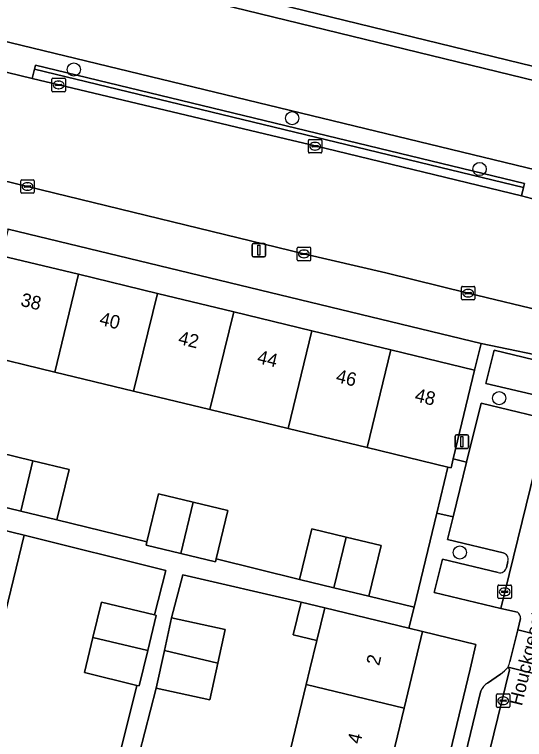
# Model space of a CAD drawing. Extents: x 162803 to 163818, y 381639 to 382475.
# Drawn here: x 163350.8 to 163388.5, y 382244.8 to 382298.5 of the extents above; entities that cross this region are included whole.
import ezdxf

# ---------------------------------------------------------------- set-up
doc = ezdxf.new("R2010")
doc.units = 0
for name, color, linetype in [('IMGEO_Boom', 7, 'Continuous'), ('IMGEO_Erf', 7, 'Continuous'), ('IMGEO_Groenvoorziening', 7, 'Continuous'), ('IMGEO_Haag', 7, 'Continuous'), ('IMGEO_Kolk', 7, 'Continuous'), ('IMGEO_Lichtmast', 7, 'Continuous'), ('IMGEO_Muur', 7, 'Continuous'), ('IMGEO_Oever', 7, 'Continuous'), ('IMGEO_Openbare_ruimte_label', 7, 'Continuous'), ('IMGEO_Pand', 7, 'Continuous'), ('IMGEO_Pand_nummerreeks', 7, 'Continuous'), ('IMGEO_Parkeervlak_open', 7, 'Continuous'), ('IMGEO_Rijbaan_lokaal_gesloten', 7, 'Continuous'), ('IMGEO_Rijbaan_lokaal_open', 7, 'Continuous'), ('IMGEO_Voetpad_open', 7, 'Continuous'), ('IMGEO_Waterloop', 7, 'Continuous')]:
    doc.layers.add(name, color=color, linetype=linetype)

msp = doc.modelspace()

# ---------------------------------------------------------------- linework, layer by layer
at = {"layer": 'IMGEO_Boom'}
for centre in [(163355.197, 382294.391), (163371.351, 382290.786), (163385.22, 382287.025), (163386.664, 382270.064), (163383.761, 382258.631)]:
    msp.add_circle(centre, 0.489, dxfattribs=at)
at = {"layer": 'IMGEO_Erf'}
msp.add_lwpolyline([(163385.343, 382274.108), (163350.348, 382282.582), (163349.857, 382280.609), (163355.549, 382279.231), (163361.386, 382277.817), (163367.026, 382276.452), (163372.818, 382275.049), (163378.653, 382273.636), (163384.852, 382272.135)], close=True, dxfattribs=at)
for points in [[(163349.625, 382266.04), (163352.175, 382265.419), (163354.853, 382264.767), (163353.947, 382261.045), (163360.607, 382259.413), (163361.469, 382262.974), (163364.033, 382262.354), (163366.597, 382261.733), (163365.731, 382258.157), (163371.902, 382256.645), (163372.816, 382260.396), (163375.347, 382259.78), (163377.948, 382259.146), (163377.037, 382255.394), (163380.374, 382254.594), (163382.062, 382261.539), (163382.868, 382264.95), (163376.89, 382266.397), (163371.056, 382267.81), (163365.264, 382269.212), (163359.623, 382270.578), (163353.786, 382271.992), (163348.115, 382273.365)], [(163358.281, 382242.443), (163359.868, 382248.795), (163355.975, 382249.741), (163356.609, 382252.353), (163357.244, 382254.965), (163361.172, 382254.011), (163361.998, 382257.313), (163351.528, 382259.924), (163350.141, 382254.217), (163349.116, 382250), (163348.711, 382248.335), (163347.306, 382242.552)], [(163370.91, 382242.725), (163372.388, 382248.857), (163372.664, 382250), (163373.174, 382252.114), (163371.433, 382252.534), (163372.02, 382254.963), (163363.258, 382256.98), (163362.432, 382253.792), (163366.405, 382252.922), (163365.859, 382250.432), (163365.265, 382247.72), (163361.293, 382248.59), (163359.617, 382242.069)], [(163370.239, 382190.68), (163384.512, 382250), (163384.952, 382251.829), (163380.999, 382252.795), (163380.328, 382250), (163379.634, 382247.109), (163378.161, 382240.975), (163376.819, 382235.386), (163375.465, 382229.749), (163374.028, 382223.766), (163372.639, 382217.978), (163371.345, 382212.591), (163369.955, 382206.804), (163368.543, 382200.923), (163367.167, 382195.192), (163365.667, 382188.945), (163368.466, 382188.219)]]:
    msp.add_lwpolyline(points, dxfattribs=at)
at = {"layer": 'IMGEO_Groenvoorziening'}
for points in [[(163515.133, 382262.867), (163499.763, 382266.618), (163321.09, 382310.224), (163319.582, 382303.902), (163454.527, 382271.183), (163458.099, 382270.32), (163491.12, 382262.359), (163491.787, 382265.222), (163493.656, 382264.792), (163493.735, 382265.193), (163496.366, 382264.565), (163495.735, 382261.997), (163495.875, 382261.967), (163495.717, 382261.249), (163500, 382260.217), (163509.232, 382257.991), (163509.794, 382260.051), (163514.145, 382258.863)], [(163388.463, 382285.657), (163388.534, 382285.949), (163352.363, 382294.719), (163352.293, 382294.427)], [(163388.463, 382285.657), (163352.293, 382294.427), (163352.124, 382293.728), (163354.078, 382293.252), (163370.856, 382289.256), (163373.046, 382288.743), (163388.331, 382285.029)]]:
    msp.add_lwpolyline(points, close=True, dxfattribs=at)
for points in [[(163454.527, 382271.183), (163319.582, 382303.902)], [(163318.849, 382302.536), (163336.838, 382298.175), (163336.674, 382297.489), (163341.045, 382296.425), (163341.213, 382297.116), (163346.073, 382295.939), (163345.905, 382295.242), (163352.124, 382293.728), (163352.293, 382294.427), (163352.363, 382294.719), (163388.534, 382285.949), (163388.463, 382285.657), (163388.331, 382285.029), (163389.05, 382284.854), (163394.36, 382283.564), (163394.518, 382284.21), (163399.86, 382282.905), (163399.704, 382282.265), (163405.051, 382280.966), (163405.534, 382280.849), (163405.689, 382281.481), (163438.113, 382273.619)]]:
    msp.add_lwpolyline(points, dxfattribs=at)
at = {"layer": 'IMGEO_Haag'}
msp.add_lwpolyline([(163388.463, 382285.657), (163352.293, 382294.427), (163352.124, 382293.728), (163354.078, 382293.252), (163370.856, 382289.256), (163373.046, 382288.743), (163388.331, 382285.029)], close=True, dxfattribs=at)
at = {"layer": 'IMGEO_Kolk'}
for p, q in [((163353.577, 382292.826), (163353.577, 382293.678)), ((163353.652, 382293.752), (163354.504, 382293.752)), ((163354.578, 382293.678), (163354.578, 382292.826)), ((163353.836, 382293.246), (163353.836, 382293.258)), ((163354.274, 382293.209), (163353.876, 382293.209)), ((163353.879, 382293.295), (163354.277, 382293.295)), ((163354.065, 382293.532), (163354.09, 382293.532)), ((163354.32, 382293.258), (163354.32, 382293.246)), ((163354.504, 382292.752), (163353.652, 382292.752)), ((163354.088, 382292.972), (163354.063, 382292.972)), ((163372.549, 382288.287), (163372.549, 382289.139)), ((163372.624, 382289.213), (163373.476, 382289.213)), ((163372.851, 382288.756), (163373.249, 382288.756)), ((163373.037, 382288.993), (163373.062, 382288.993)), ((163373.55, 382289.139), (163373.55, 382288.287)), ((163373.476, 382288.213), (163372.624, 382288.213)), ((163372.808, 382288.707), (163372.808, 382288.719)), ((163373.246, 382288.67), (163372.848, 382288.67)), ((163373.06, 382288.433), (163373.035, 382288.433)), ((163373.292, 382288.719), (163373.292, 382288.707)), ((163351.268, 382285.305), (163351.268, 382286.157)), ((163351.343, 382286.231), (163352.195, 382286.231)), ((163352.269, 382286.157), (163352.269, 382285.305)), ((163351.527, 382285.725), (163351.527, 382285.737)), ((163351.965, 382285.688), (163351.567, 382285.688)), ((163351.57, 382285.774), (163351.968, 382285.774)), ((163351.756, 382286.011), (163351.781, 382286.011)), ((163352.011, 382285.737), (163352.011, 382285.725)), ((163352.195, 382285.231), (163351.343, 382285.231)), ((163351.779, 382285.451), (163351.754, 382285.451)), ((163371.795, 382281.24), (163372.647, 382281.24)), ((163371.72, 382280.314), (163371.72, 382281.166)), ((163371.979, 382280.734), (163371.979, 382280.746)), ((163372.417, 382280.697), (163372.019, 382280.697)), ((163372.022, 382280.783), (163372.42, 382280.783)), ((163372.208, 382281.02), (163372.233, 382281.02)), ((163372.463, 382280.746), (163372.463, 382280.734)), ((163372.721, 382281.166), (163372.721, 382280.314)), ((163372.647, 382280.24), (163371.795, 382280.24)), ((163372.231, 382280.46), (163372.206, 382280.46)), ((163383.874, 382277.412), (163383.874, 382278.264)), ((163383.949, 382278.338), (163384.801, 382278.338)), ((163384.362, 382278.118), (163384.387, 382278.118)), ((163384.875, 382278.264), (163384.875, 382277.412)), ((163384.133, 382277.832), (163384.133, 382277.844)), ((163384.571, 382277.795), (163384.173, 382277.795)), ((163384.176, 382277.881), (163384.574, 382277.881)), ((163384.385, 382277.558), (163384.36, 382277.558)), ((163384.617, 382277.844), (163384.617, 382277.832)), ((163384.801, 382277.338), (163383.949, 382277.338)), ((163386.578, 382255.3), (163386.578, 382256.152)), ((163386.653, 382256.226), (163387.505, 382256.226)), ((163387.066, 382256.006), (163387.091, 382256.006)), ((163387.579, 382256.152), (163387.579, 382255.3)), ((163386.837, 382255.72), (163386.837, 382255.732)), ((163387.275, 382255.683), (163386.877, 382255.683)), ((163386.88, 382255.769), (163387.278, 382255.769)), ((163387.089, 382255.446), (163387.064, 382255.446)), ((163387.321, 382255.732), (163387.321, 382255.72)), ((163387.505, 382255.226), (163386.653, 382255.226)), ((163386.462, 382247.232), (163386.462, 382248.084)), ((163386.537, 382248.158), (163387.389, 382248.158)), ((163386.95, 382247.938), (163386.975, 382247.938)), ((163387.463, 382248.084), (163387.463, 382247.232)), ((163386.721, 382247.652), (163386.721, 382247.664)), ((163387.159, 382247.615), (163386.761, 382247.615)), ((163386.764, 382247.701), (163387.162, 382247.701)), ((163387.205, 382247.664), (163387.205, 382247.652)), ((163387.389, 382247.158), (163386.537, 382247.158)), ((163386.973, 382247.378), (163386.948, 382247.378))]:
    msp.add_line(p, q, dxfattribs=at)
for points in [[(163353.577, 382292.826), (163353.577, 382293.678)], [(163353.652, 382293.752), (163354.504, 382293.752)], [(163354.578, 382293.678), (163354.578, 382292.826)], [(163354.504, 382292.752), (163353.652, 382292.752)], [(163372.549, 382288.287), (163372.549, 382289.139)], [(163372.624, 382289.213), (163373.476, 382289.213)], [(163373.55, 382289.139), (163373.55, 382288.287)], [(163373.476, 382288.213), (163372.624, 382288.213)], [(163351.268, 382285.305), (163351.268, 382286.157)], [(163351.343, 382286.231), (163352.195, 382286.231)], [(163352.269, 382286.157), (163352.269, 382285.305)], [(163352.195, 382285.231), (163351.343, 382285.231)], [(163371.795, 382281.24), (163372.647, 382281.24)], [(163371.72, 382280.314), (163371.72, 382281.166)], [(163372.721, 382281.166), (163372.721, 382280.314)], [(163372.647, 382280.24), (163371.795, 382280.24)], [(163383.874, 382277.412), (163383.874, 382278.264)], [(163383.949, 382278.338), (163384.801, 382278.338)], [(163384.875, 382278.264), (163384.875, 382277.412)], [(163384.801, 382277.338), (163383.949, 382277.338)], [(163386.578, 382255.3), (163386.578, 382256.152)], [(163386.653, 382256.226), (163387.505, 382256.226)], [(163387.579, 382256.152), (163387.579, 382255.3)], [(163387.505, 382255.226), (163386.653, 382255.226)], [(163386.462, 382247.232), (163386.462, 382248.084)], [(163386.537, 382248.158), (163387.389, 382248.158)], [(163387.463, 382248.084), (163387.463, 382247.232)], [(163387.389, 382247.158), (163386.537, 382247.158)]]:
    msp.add_lwpolyline(points, dxfattribs=at)
for centre, radius, start, end in [((163353.654, 382293.676), 0.0765, 91.552, 178.448), ((163353.654, 382293.676), 0.0765, 91.552, 178.448), ((163354.502, 382293.676), 0.0765, 1.552, 88.448), ((163354.502, 382293.676), 0.0765, 1.552, 88.448), ((163353.876, 382293.255), 0.0403, 85.8775, 175.7526), ((163353.873, 382293.245), 0.0366, 178.938, 274.7102), ((163354.277, 382293.252), 0.043, 264.8664, 352.4533), ((163354.281, 382293.257), 0.0386, 1.7309, 96.639), ((163353.654, 382292.828), 0.0765, 181.552, 268.448), ((163353.654, 382292.828), 0.0765, 181.552, 268.448), ((163354.502, 382292.828), 0.0765, 271.552, 358.448), ((163354.502, 382292.828), 0.0765, 271.552, 358.448), ((163372.626, 382289.137), 0.0765, 91.552, 178.448), ((163372.626, 382289.137), 0.0765, 91.552, 178.448), ((163372.848, 382288.716), 0.0403, 85.8775, 175.7526), ((163373.253, 382288.718), 0.0386, 1.7309, 96.639), ((163373.474, 382289.137), 0.0765, 1.552, 88.448), ((163373.474, 382289.137), 0.0765, 1.552, 88.448), ((163372.626, 382288.289), 0.0765, 181.552, 268.448), ((163372.626, 382288.289), 0.0765, 181.552, 268.448), ((163372.845, 382288.706), 0.0366, 178.938, 274.7102), ((163373.249, 382288.713), 0.043, 264.8664, 352.4533), ((163373.474, 382288.289), 0.0765, 271.552, 358.448), ((163373.474, 382288.289), 0.0765, 271.552, 358.448), ((163351.345, 382286.155), 0.0765, 91.552, 178.448), ((163351.345, 382286.155), 0.0765, 91.552, 178.448), ((163352.193, 382286.155), 0.0765, 1.552, 88.448), ((163352.193, 382286.155), 0.0765, 1.552, 88.448), ((163351.567, 382285.734), 0.0403, 85.8775, 175.7526), ((163351.564, 382285.724), 0.0366, 178.938, 274.7102), ((163351.968, 382285.731), 0.043, 264.8664, 352.4533), ((163351.972, 382285.736), 0.0386, 1.7309, 96.639), ((163351.345, 382285.307), 0.0765, 181.552, 268.448), ((163351.345, 382285.307), 0.0765, 181.552, 268.448), ((163352.193, 382285.307), 0.0765, 271.552, 358.448), ((163352.193, 382285.307), 0.0765, 271.552, 358.448), ((163371.797, 382281.164), 0.0765, 91.552, 178.448), ((163371.797, 382281.164), 0.0765, 91.552, 178.448), ((163372.645, 382281.164), 0.0765, 1.552, 88.448), ((163372.645, 382281.164), 0.0765, 1.552, 88.448), ((163372.019, 382280.743), 0.0403, 85.8775, 175.7526), ((163372.016, 382280.733), 0.0366, 178.938, 274.7102), ((163372.42, 382280.74), 0.043, 264.8664, 352.4533), ((163372.424, 382280.745), 0.0386, 1.7309, 96.639), ((163371.797, 382280.316), 0.0765, 181.552, 268.448), ((163371.797, 382280.316), 0.0765, 181.552, 268.448), ((163372.645, 382280.316), 0.0765, 271.552, 358.448), ((163372.645, 382280.316), 0.0765, 271.552, 358.448), ((163383.951, 382278.262), 0.0765, 91.552, 178.448), ((163383.951, 382278.262), 0.0765, 91.552, 178.448), ((163384.799, 382278.262), 0.0765, 1.552, 88.448), ((163384.799, 382278.262), 0.0765, 1.552, 88.448), ((163384.173, 382277.841), 0.0403, 85.8775, 175.7526), ((163384.17, 382277.831), 0.0366, 178.938, 274.7102), ((163384.574, 382277.838), 0.043, 264.8664, 352.4533), ((163384.578, 382277.843), 0.0386, 1.7309, 96.639), ((163383.951, 382277.414), 0.0765, 181.552, 268.448), ((163383.951, 382277.414), 0.0765, 181.552, 268.448), ((163384.799, 382277.414), 0.0765, 271.552, 358.448), ((163384.799, 382277.414), 0.0765, 271.552, 358.448), ((163386.655, 382256.15), 0.0765, 91.552, 178.448), ((163386.655, 382256.15), 0.0765, 91.552, 178.448), ((163387.503, 382256.15), 0.0765, 1.552, 88.448), ((163387.503, 382256.15), 0.0765, 1.552, 88.448), ((163386.877, 382255.729), 0.0403, 85.8775, 175.7526), ((163386.874, 382255.719), 0.0366, 178.938, 274.7102), ((163387.278, 382255.726), 0.043, 264.8664, 352.4533), ((163387.282, 382255.731), 0.0386, 1.7309, 96.639), ((163386.655, 382255.302), 0.0765, 181.552, 268.448), ((163386.655, 382255.302), 0.0765, 181.552, 268.448), ((163387.503, 382255.302), 0.0765, 271.552, 358.448), ((163387.503, 382255.302), 0.0765, 271.552, 358.448), ((163386.539, 382248.082), 0.0765, 91.552, 178.448), ((163386.539, 382248.082), 0.0765, 91.552, 178.448), ((163387.387, 382248.082), 0.0765, 1.552, 88.448), ((163387.387, 382248.082), 0.0765, 1.552, 88.448), ((163386.761, 382247.661), 0.0403, 85.8775, 175.7526), ((163386.758, 382247.651), 0.0366, 178.938, 274.7102), ((163387.162, 382247.658), 0.043, 264.8664, 352.4533), ((163387.166, 382247.663), 0.0386, 1.7309, 96.639), ((163386.539, 382247.234), 0.0765, 181.552, 268.448), ((163386.539, 382247.234), 0.0765, 181.552, 268.448), ((163387.387, 382247.234), 0.0765, 271.552, 358.448), ((163387.387, 382247.234), 0.0765, 271.552, 358.448)]:
    msp.add_arc(centre, radius, start, end, dxfattribs=at)
for centre, major_axis, ratio, start_param, end_param in [((163354.064, 382293.252), (-0.387, 0.002), 0.722429, 4.712389, 7.853982), ((163354.089, 382293.252), (-0.39, 0.002), 0.717154, 1.570796, 4.712389), ((163373.036, 382288.713), (-0.387, 0.002), 0.722429, 4.712389, 7.853982), ((163373.061, 382288.713), (-0.39, 0.002), 0.717154, 1.570796, 4.712389), ((163351.755, 382285.731), (-0.387, 0.002), 0.722429, 4.712389, 7.853982), ((163351.78, 382285.731), (-0.39, 0.002), 0.717154, 1.570796, 4.712389), ((163372.207, 382280.74), (-0.387, 0.002), 0.722429, 4.712389, 7.853982), ((163372.232, 382280.74), (-0.39, 0.002), 0.717154, 1.570796, 4.712389), ((163384.361, 382277.838), (-0.387, 0.002), 0.722429, 4.712389, 7.853982), ((163384.386, 382277.838), (-0.39, 0.002), 0.717154, 1.570796, 4.712389), ((163387.065, 382255.726), (-0.387, 0.002), 0.722429, 4.712389, 7.853982), ((163387.09, 382255.726), (-0.39, 0.002), 0.717154, 1.570796, 4.712389), ((163386.949, 382247.658), (-0.387, 0.002), 0.722429, 4.712389, 7.853982), ((163386.974, 382247.658), (-0.39, 0.002), 0.717154, 1.570796, 4.712389)]:
    msp.add_ellipse(centre, major_axis=major_axis, ratio=ratio, start_param=start_param, end_param=end_param, dxfattribs=at)
at = {"layer": 'IMGEO_Lichtmast'}
for p, q in [((163368.383, 382280.619), (163368.383, 382281.419)), ((163368.383, 382281.419), (163368.383, 382280.619)), ((163368.483, 382281.519), (163369.273, 382281.519)), ((163369.273, 382281.519), (163368.483, 382281.519)), ((163369.373, 382281.419), (163369.373, 382280.619)), ((163369.373, 382280.619), (163369.373, 382281.419)), ((163369.273, 382280.519), (163368.483, 382280.519)), ((163368.483, 382280.519), (163369.273, 382280.519)), ((163383.518, 382267.343), (163384.308, 382267.343)), ((163384.308, 382267.343), (163383.518, 382267.343)), ((163383.418, 382266.443), (163383.418, 382267.243)), ((163383.418, 382267.243), (163383.418, 382266.443)), ((163384.408, 382267.243), (163384.408, 382266.443)), ((163384.408, 382266.443), (163384.408, 382267.243)), ((163384.308, 382266.343), (163383.518, 382266.343)), ((163383.518, 382266.343), (163384.308, 382266.343))]:
    msp.add_line(p, q, dxfattribs=at)
for points in [[(163368.803, 382281.394), (163368.953, 382281.394), (163368.953, 382280.644), (163368.803, 382280.644), (163368.803, 382281.394)], [(163383.838, 382267.218), (163383.988, 382267.218), (163383.988, 382266.468), (163383.838, 382266.468), (163383.838, 382267.218)]]:
    msp.add_lwpolyline(points, dxfattribs=at)
for centre, start, end in [((163368.483, 382281.419), 90, 180), ((163368.483, 382281.419), 90, 180), ((163369.273, 382281.419), 0, 90), ((163369.273, 382281.419), 360, 90), ((163368.483, 382280.619), 180, 270), ((163368.483, 382280.619), 180, 270), ((163369.273, 382280.619), 270, 0), ((163369.273, 382280.619), 270, 0), ((163383.518, 382267.243), 90, 180), ((163383.518, 382267.243), 90, 180), ((163384.308, 382267.243), 0, 90), ((163384.308, 382267.243), 360, 90), ((163383.518, 382266.443), 180, 270), ((163383.518, 382266.443), 180, 270), ((163384.308, 382266.443), 270, 0), ((163384.308, 382266.443), 270, 0)]:
    msp.add_arc(centre, 0.1, start, end, dxfattribs=at)
at = {"layer": 'IMGEO_Muur'}
msp.add_lwpolyline([(163319.582, 382303.902), (163454.527, 382271.183)], dxfattribs=at)
at = {"layer": 'IMGEO_Oever'}
msp.add_lwpolyline([(163321.322, 382311.196), (163321.09, 382310.224), (163499.763, 382266.618), (163515.133, 382262.867), (163515.373, 382263.837), (163500, 382267.589)], close=True, dxfattribs=at)
at = {"layer": 'IMGEO_Pand'}
for points in [[(163353.786, 382271.992), (163355.549, 382279.231), (163349.857, 382280.609), (163348.115, 382273.365)], [(163353.786, 382271.992), (163359.623, 382270.578), (163361.386, 382277.817), (163355.549, 382279.231)], [(163361.386, 382277.817), (163359.623, 382270.578), (163365.264, 382269.212), (163367.026, 382276.452)], [(163365.264, 382269.212), (163371.056, 382267.81), (163372.818, 382275.049), (163367.026, 382276.452)], [(163376.89, 382266.397), (163378.653, 382273.636), (163372.818, 382275.049), (163371.056, 382267.81)], [(163376.89, 382266.397), (163382.868, 382264.95), (163383.11, 382264.891), (163383.274, 382265.571), (163384.852, 382272.135), (163378.653, 382273.636)], [(163352.175, 382265.419), (163349.625, 382266.04), (163348.719, 382262.318), (163351.268, 382261.697)], [(163352.175, 382265.419), (163351.268, 382261.697), (163353.947, 382261.045), (163354.853, 382264.767)], [(163364.033, 382262.354), (163361.469, 382262.974), (163360.607, 382259.413), (163360.552, 382259.188), (163363.116, 382258.567)], [(163364.033, 382262.354), (163363.116, 382258.567), (163365.68, 382257.946), (163365.731, 382258.157), (163366.597, 382261.733)], [(163350.141, 382254.217), (163351.528, 382259.924), (163345.207, 382261.443), (163344.289, 382261.664), (163342.901, 382255.951)], [(163374.433, 382256.028), (163375.347, 382259.78), (163372.816, 382260.396), (163371.902, 382256.645)], [(163374.433, 382256.028), (163377.037, 382255.394), (163377.948, 382259.146), (163375.347, 382259.78)], [(163361.172, 382254.011), (163357.244, 382254.965), (163356.609, 382252.353), (163360.663, 382251.368), (163361.298, 382253.98)], [(163373.174, 382252.114), (163373.76, 382254.543), (163372.02, 382254.963), (163371.433, 382252.534)], [(163372.388, 382248.857), (163379.634, 382247.109), (163380.328, 382250), (163380.999, 382252.795), (163379.995, 382253.037), (163373.76, 382254.543), (163373.174, 382252.114), (163372.664, 382250)], [(163361.905, 382251.386), (163365.859, 382250.432), (163366.405, 382252.922), (163362.432, 382253.792)], [(163360.663, 382251.368), (163356.609, 382252.353), (163355.975, 382249.741), (163359.868, 382248.795), (163360.028, 382248.756)], [(163361.905, 382251.386), (163361.293, 382248.59), (163365.265, 382247.72), (163365.859, 382250.432)], [(163372.388, 382248.857), (163370.91, 382242.725), (163378.161, 382240.975), (163379.634, 382247.109)]]:
    msp.add_lwpolyline(points, close=True, dxfattribs=at)
at = {"layer": 'IMGEO_Parkeervlak_open'}
for points in [[(163390.696, 382272.565), (163386.301, 382273.609), (163385.684, 382271.152), (163389.809, 382270.182)], [(163386.598, 382257.148), (163382.482, 382258.137), (163381.869, 382255.68), (163386.793, 382254.498), (163391.174, 382272.417)], [(163389.436, 382268.706), (163385.325, 382269.688), (163384.25, 382265.324), (163383.257, 382261.265), (163382.844, 382259.592), (163386.961, 382258.604)], [(163387.318, 382257.978), (163387.201, 382257.505)], [(163387.426, 382249.958), (163387.327, 382250.156)], [(163373.018, 382191.062), (163387.426, 382249.958)], [(163386.762, 382249.625), (163385.806, 382248.971)], [(163385.312, 382248.385), (163372.136, 382194.003)]]:
    msp.add_lwpolyline(points, dxfattribs=at)
for centre, radius, start, end in [((163386.857, 382258.13), 0.485, 341.7247, 77.6665), ((163386.732, 382257.609), 0.48, 253.7843, 347.4701), ((163384.988, 382252.079), 3.028, 305.8665, 320.5798), ((163386.49, 382247.893), 1.276, 122.3939, 157.3441)]:
    msp.add_arc(centre, radius, start, end, dxfattribs=at)
at = {"layer": 'IMGEO_Rijbaan_lokaal_gesloten'}
for points in [[(163423.027, 382276.622), (163405.534, 382280.849), (163405.051, 382280.966), (163399.704, 382282.265), (163394.36, 382283.564), (163389.05, 382284.854), (163388.331, 382285.029), (163373.046, 382288.743), (163370.856, 382289.256), (163354.078, 382293.252), (163352.124, 382293.728), (163345.905, 382295.242), (163341.045, 382296.425), (163336.674, 382297.489), (163330.268, 382299.049)], [(163303.171, 382297.527), (163327.971, 382291.496), (163338.678, 382288.902), (163346.697, 382286.96), (163351.77, 382285.731), (163372.221, 382280.741), (163378.286, 382279.347), (163384.375, 382277.84), (163390.314, 382276.403), (163398.267, 382274.48), (163404.245, 382273.034), (163421.253, 382268.955)]]:
    msp.add_lwpolyline(points, dxfattribs=at)
at = {"layer": 'IMGEO_Rijbaan_lokaal_open'}
for points in [[(163395.824, 382271.309), (163391.174, 382272.417), (163386.793, 382254.498), (163388.036, 382254.205)], [(163388.251, 382253.738), (163388.05, 382252.902), (163391.176, 382252.13), (163392.217, 382256.592), (163392.351, 382257.15), (163395.824, 382271.309)], [(163391.112, 382251.891), (163391.176, 382252.13), (163388.05, 382252.902), (163387.468, 382250.534)], [(163387.327, 382250.156), (163390.517, 382249.365), (163390.667, 382250), (163391.112, 382251.891)]]:
    msp.add_lwpolyline(points, dxfattribs=at)
msp.add_lwpolyline([(163390.517, 382249.365), (163387.327, 382250.156), (163387.426, 382249.958), (163373.018, 382191.062), (163376.21, 382190.29)], close=True, dxfattribs=at)
for centre, radius, start, end in [((163387.742, 382253.787), 0.511, 354.5128, 54.9285), ((163385.844, 382250.924), 1.67, 332.606, 346.4814)]:
    msp.add_arc(centre, radius, start, end, dxfattribs=at)
at = {"layer": 'IMGEO_Voetpad_open'}
for points in [[(163421.253, 382268.955), (163404.245, 382273.034), (163398.267, 382274.48), (163398.15, 382273.995), (163390.197, 382275.918), (163390.314, 382276.403), (163384.375, 382277.84), (163378.286, 382279.347), (163372.221, 382280.741), (163351.77, 382285.731), (163346.697, 382286.96), (163346.58, 382286.475), (163342.571, 382287.446), (163342.065, 382284.432), (163344.356, 382283.852), (163350.348, 382282.582), (163385.343, 382274.108), (163391.282, 382272.872), (163395.921, 382271.719), (163401.6, 382270.302), (163436.669, 382261.801)], [(163391.282, 382272.872), (163385.343, 382274.108), (163384.852, 382272.135), (163383.274, 382265.571), (163384.25, 382265.324), (163385.325, 382269.688), (163389.436, 382268.706)], [(163389.809, 382270.182), (163385.684, 382271.152), (163386.301, 382273.609), (163390.696, 382272.565)], [(163359.617, 382242.069), (163361.293, 382248.59), (163361.905, 382251.386), (163362.432, 382253.792), (163363.258, 382256.98), (163372.02, 382254.963), (163373.76, 382254.543), (163379.995, 382253.037), (163380.374, 382254.594), (163377.037, 382255.394), (163374.433, 382256.028), (163371.902, 382256.645), (163365.731, 382258.157), (163365.68, 382257.946), (163363.116, 382258.567), (163360.552, 382259.188), (163360.607, 382259.413), (163353.947, 382261.045), (163351.268, 382261.697), (163348.719, 382262.318)], [(163345.207, 382261.443), (163351.528, 382259.924), (163361.998, 382257.313), (163361.172, 382254.011), (163361.298, 382253.98), (163360.663, 382251.368), (163360.028, 382248.756), (163359.868, 382248.795), (163358.281, 382242.443)], [(163386.961, 382258.604), (163382.844, 382259.592), (163383.257, 382261.265), (163382.062, 382261.539), (163380.374, 382254.594), (163379.995, 382253.037), (163380.999, 382252.795), (163384.952, 382251.829), (163384.512, 382250), (163370.239, 382190.68)], [(163388.036, 382254.205), (163386.793, 382254.498), (163381.869, 382255.68), (163382.482, 382258.137), (163386.598, 382257.148)], [(163387.201, 382257.505), (163387.318, 382257.978)], [(163387.468, 382250.534), (163388.05, 382252.902), (163388.251, 382253.738)], [(163385.806, 382248.971), (163386.762, 382249.625)], [(163372.136, 382194.003), (163385.312, 382248.385)]]:
    msp.add_lwpolyline(points, dxfattribs=at)
msp.add_lwpolyline([(163383.274, 382265.571), (163383.11, 382264.891), (163382.868, 382264.95), (163382.062, 382261.539), (163383.257, 382261.265), (163384.25, 382265.324)], close=True, dxfattribs=at)
for centre, radius, start, end in [((163386.857, 382258.13), 0.485, 341.7247, 77.6665), ((163386.732, 382257.609), 0.48, 253.7843, 347.4701), ((163387.742, 382253.787), 0.511, 354.5128, 54.9285), ((163384.988, 382252.079), 3.028, 305.8665, 320.5798), ((163385.844, 382250.924), 1.67, 332.606, 346.4814), ((163386.49, 382247.893), 1.276, 122.3939, 157.3441)]:
    msp.add_arc(centre, radius, start, end, dxfattribs=at)
at = {"layer": 'IMGEO_Waterloop'}
msp.add_lwpolyline([(163128.265, 382357.352), (163312.766, 382312.917), (163313.072, 382312.855), (163314.31, 382312.606), (163319.569, 382311.548), (163321.002, 382311.26), (163321.322, 382311.196), (163500, 382267.589)], dxfattribs=at)

# ---------------------------------------------------------------- texts
at = {"layer": 'IMGEO_Openbare_ruimte_label'}
msp.add_text('Houckgeeststraat', height=1, rotation=76.4084, dxfattribs=at).set_placement((163388.347, 382247.229))
at = {"layer": 'IMGEO_Pand_nummerreeks'}
for s, rotation, p in [('38', 346.3879, (163351.201, 382276.908)), ('40', 346.3879, (163357.033, 382275.496)), ('42', 346.3879, (163362.86, 382274.086)), ('44', 346.3879, (163368.695, 382272.672)), ('46', 346.3879, (163374.528, 382271.26)), ('48', 346.3879, (163380.363, 382269.847)), ('2', 76.4975, (163377.786, 382250.211)), ('4', 76.4975, (163376.393, 382244.408))]:
    msp.add_text(s, height=1, rotation=rotation, dxfattribs=at).set_placement(p)

doc.saveas('drawing.dxf')
